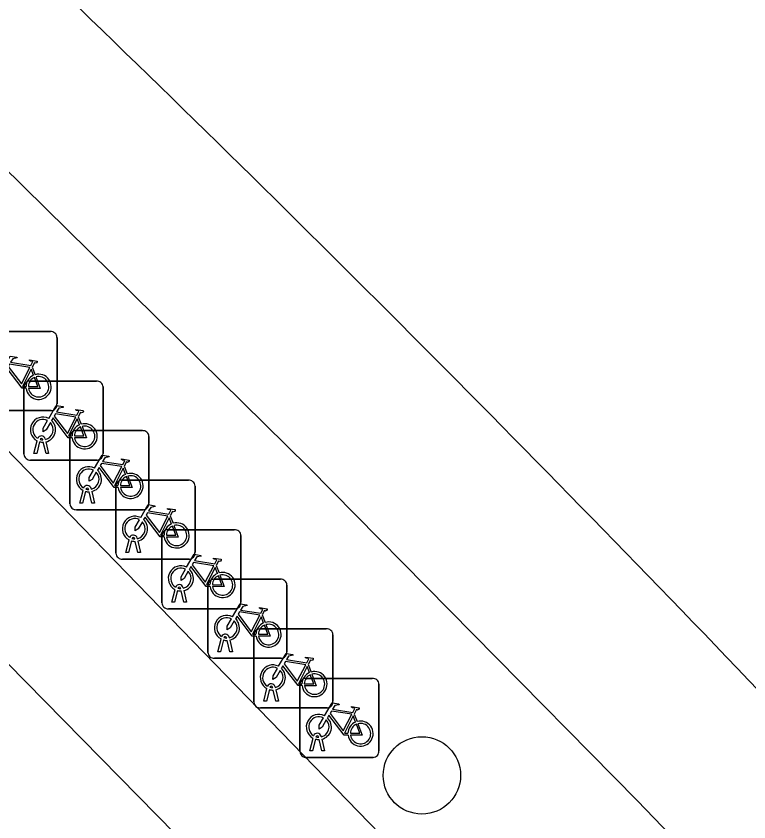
# Model space of a CAD drawing. Extents: x 161087 to 161922, y 382574 to 383873.
# Drawn here: x 161203.92 to 161213.18, y 383184.3 to 383194.48 of the extents above; entities that cross this region are included whole.
import ezdxf

# ---------------------------------------------------------------- set-up
doc = ezdxf.new("R2010")
doc.units = 0
for name, color, linetype in [('IMGEO_Berm_open', 7, 'Continuous'), ('IMGEO_Boom', 7, 'Continuous'), ('IMGEO_Fietsenrek', 7, 'Continuous'), ('IMGEO_Fietspad_gesloten', 7, 'Continuous'), ('IMGEO_Rijbaan_lokaal_gesloten', 7, 'Continuous')]:
    doc.layers.add(name, color=color, linetype=linetype)

msp = doc.modelspace()

# ---------------------------------------------------------------- linework, layer by layer
at = {"layer": 'IMGEO_Berm_open'}
msp.add_lwpolyline([(161200.711, 383192.181), (161231.254, 383160.721)], dxfattribs=at)
at = {"layer": 'IMGEO_Boom'}
msp.add_circle((161209.048, 383184.884), 0.489, dxfattribs=at)
at = {"layer": 'IMGEO_Fietsenrek'}
for p, q in [((161203.509, 383190.496), (161204.35, 383190.496)), ((161204.35, 383190.496), (161203.509, 383190.496)), ((161204.434, 383190.421), (161204.434, 383189.58)), ((161204.434, 383189.58), (161204.434, 383190.421)), ((161204.121, 383190.045), (161204.157, 383189.95)), ((161204.091, 383189.87), (161204.932, 383189.87)), ((161204.932, 383189.87), (161204.091, 383189.87)), ((161204.016, 383188.945), (161204.016, 383189.786)), ((161204.016, 383189.786), (161204.016, 383188.945)), ((161205.016, 383189.795), (161205.016, 383188.954)), ((161205.016, 383188.954), (161205.016, 383189.795)), ((161204.359, 383189.496), (161203.518, 383189.496)), ((161203.518, 383189.496), (161204.359, 383189.496)), ((161204.703, 383189.419), (161204.739, 383189.324)), ((161204.672, 383189.243), (161205.513, 383189.243)), ((161205.513, 383189.243), (161204.672, 383189.243)), ((161204.143, 383188.954), (161204.182, 383189.114)), ((161204.212, 383189.102), (161204.177, 383188.954)), ((161204.254, 383189.126), (161204.253, 383189.13)), ((161204.295, 383188.954), (161204.261, 383189.096)), ((161204.285, 383189.137), (161204.286, 383189.13)), ((161204.293, 383189.1), (161204.328, 383188.954)), ((161204.597, 383188.318), (161204.597, 383189.159)), ((161204.597, 383189.159), (161204.597, 383188.318)), ((161205.597, 383189.168), (161205.597, 383188.327)), ((161205.597, 383188.327), (161205.597, 383189.168)), ((161204.177, 383188.954), (161204.143, 383188.954)), ((161204.328, 383188.954), (161204.295, 383188.954)), ((161204.941, 383188.87), (161204.1, 383188.87)), ((161204.1, 383188.87), (161204.941, 383188.87)), ((161205.284, 383188.792), (161205.32, 383188.697)), ((161205.254, 383188.617), (161206.095, 383188.617)), ((161206.095, 383188.617), (161205.254, 383188.617)), ((161204.724, 383188.327), (161204.763, 383188.487)), ((161204.793, 383188.475), (161204.758, 383188.327)), ((161204.835, 383188.499), (161204.834, 383188.503)), ((161204.866, 383188.51), (161204.867, 383188.503)), ((161204.874, 383188.473), (161204.909, 383188.327)), ((161205.179, 383187.692), (161205.179, 383188.533)), ((161205.179, 383188.533), (161205.179, 383187.692)), ((161206.179, 383188.542), (161206.179, 383187.701)), ((161206.179, 383187.701), (161206.179, 383188.542)), ((161204.876, 383188.327), (161204.842, 383188.469)), ((161204.758, 383188.327), (161204.724, 383188.327)), ((161204.909, 383188.327), (161204.876, 383188.327)), ((161205.522, 383188.243), (161204.681, 383188.243)), ((161204.681, 383188.243), (161205.522, 383188.243)), ((161205.866, 383188.166), (161205.902, 383188.071)), ((161205.835, 383187.99), (161206.676, 383187.99)), ((161206.676, 383187.99), (161205.835, 383187.99)), ((161205.417, 383187.873), (161205.416, 383187.877)), ((161205.448, 383187.884), (161205.449, 383187.877)), ((161205.76, 383187.065), (161205.76, 383187.906)), ((161205.76, 383187.906), (161205.76, 383187.065)), ((161206.76, 383187.915), (161206.76, 383187.074)), ((161206.76, 383187.074), (161206.76, 383187.915)), ((161205.306, 383187.701), (161205.345, 383187.861)), ((161205.375, 383187.849), (161205.34, 383187.701)), ((161205.458, 383187.701), (161205.424, 383187.843)), ((161205.456, 383187.847), (161205.491, 383187.701)), ((161205.34, 383187.701), (161205.306, 383187.701)), ((161205.491, 383187.701), (161205.458, 383187.701)), ((161206.104, 383187.617), (161205.263, 383187.617)), ((161205.263, 383187.617), (161206.104, 383187.617)), ((161206.447, 383187.539), (161206.483, 383187.444)), ((161206.417, 383187.364), (161207.258, 383187.364)), ((161207.258, 383187.364), (161206.417, 383187.364)), ((161205.998, 383187.246), (161205.997, 383187.25)), ((161206.029, 383187.257), (161206.03, 383187.25)), ((161206.342, 383186.439), (161206.342, 383187.28)), ((161206.342, 383187.28), (161206.342, 383186.439)), ((161207.342, 383187.289), (161207.342, 383186.448)), ((161207.342, 383186.448), (161207.342, 383187.289)), ((161205.887, 383187.074), (161205.926, 383187.234)), ((161205.956, 383187.222), (161205.921, 383187.074)), ((161206.039, 383187.074), (161206.005, 383187.216)), ((161206.037, 383187.22), (161206.072, 383187.074)), ((161205.921, 383187.074), (161205.887, 383187.074)), ((161206.072, 383187.074), (161206.039, 383187.074)), ((161206.685, 383186.99), (161205.844, 383186.99)), ((161205.844, 383186.99), (161206.685, 383186.99)), ((161207.029, 383186.913), (161207.065, 383186.818)), ((161206.923, 383185.812), (161206.923, 383186.653)), ((161206.923, 383186.653), (161206.923, 383185.812)), ((161206.998, 383186.737), (161207.839, 383186.737)), ((161207.839, 383186.737), (161206.998, 383186.737)), ((161207.923, 383186.662), (161207.923, 383185.821)), ((161207.923, 383185.821), (161207.923, 383186.662)), ((161206.469, 383186.448), (161206.508, 383186.608)), ((161206.538, 383186.596), (161206.503, 383186.448)), ((161206.58, 383186.62), (161206.579, 383186.624)), ((161206.621, 383186.448), (161206.587, 383186.59)), ((161206.611, 383186.631), (161206.612, 383186.624)), ((161206.619, 383186.594), (161206.654, 383186.448)), ((161206.503, 383186.448), (161206.469, 383186.448)), ((161206.654, 383186.448), (161206.621, 383186.448)), ((161207.267, 383186.364), (161206.426, 383186.364)), ((161206.426, 383186.364), (161207.267, 383186.364)), ((161207.61, 383186.286), (161207.646, 383186.191)), ((161207.58, 383186.111), (161208.421, 383186.111)), ((161208.421, 383186.111), (161207.58, 383186.111)), ((161208.505, 383186.036), (161208.505, 383185.195)), ((161208.505, 383185.195), (161208.505, 383186.036)), ((161207.05, 383185.821), (161207.089, 383185.981)), ((161207.119, 383185.969), (161207.084, 383185.821)), ((161207.161, 383185.993), (161207.16, 383185.997)), ((161207.202, 383185.821), (161207.168, 383185.963)), ((161207.192, 383186.004), (161207.193, 383185.997)), ((161207.2, 383185.967), (161207.235, 383185.821)), ((161207.505, 383185.186), (161207.505, 383186.027)), ((161207.505, 383186.027), (161207.505, 383185.186)), ((161207.848, 383185.737), (161207.007, 383185.737)), ((161207.007, 383185.737), (161207.848, 383185.737)), ((161207.084, 383185.821), (161207.05, 383185.821)), ((161207.235, 383185.821), (161207.202, 383185.821)), ((161208.192, 383185.66), (161208.228, 383185.565)), ((161207.632, 383185.195), (161207.671, 383185.355)), ((161207.701, 383185.343), (161207.666, 383185.195)), ((161207.743, 383185.367), (161207.742, 383185.371)), ((161207.784, 383185.195), (161207.75, 383185.337)), ((161207.774, 383185.378), (161207.775, 383185.371)), ((161207.782, 383185.341), (161207.817, 383185.195)), ((161208.43, 383185.111), (161207.589, 383185.111)), ((161207.589, 383185.111), (161208.43, 383185.111)), ((161207.666, 383185.195), (161207.632, 383185.195)), ((161207.817, 383185.195), (161207.784, 383185.195))]:
    msp.add_line(p, q, dxfattribs=at)
for points in [[(161203.747, 383190.022), (161203.842, 383190.186), (161203.928, 383190.172), (161203.93, 383190.163), (161203.874, 383190.152), (161203.847, 383190.107), (161204.103, 383190.066)], [(161204.103, 383190.066), (161204.128, 383190.115), (161204.122, 383190.119), (161204.099, 383190.123), (161204.087, 383190.13), (161204.086, 383190.133), (161204.088, 383190.138), (161204.183, 383190.123), (161204.185, 383190.113), (161204.175, 383190.1), (161204.163, 383190.094), (161204.149, 383190.1), (161204.121, 383190.045)], [(161204.043, 383189.778), (161203.993, 383189.778), (161203.802, 383190.029), (161203.783, 383189.997)], [(161204.09, 383190.041), (161203.833, 383190.082), (161203.816, 383190.053), (161203.983, 383189.833), (161204.09, 383190.041)], [(161204.138, 383189.943), (161204.108, 383190.02), (161203.999, 383189.802), (161204.042, 383189.802)], [(161204.072, 383189.802), (161204.192, 383189.801), (161204.148, 383189.915)], [(161204.168, 383189.922), (161204.223, 383189.777), (161204.073, 383189.777)], [(161204.329, 383189.396), (161204.424, 383189.56), (161204.51, 383189.546), (161204.512, 383189.537), (161204.456, 383189.526), (161204.429, 383189.481), (161204.685, 383189.44)], [(161204.685, 383189.44), (161204.71, 383189.489), (161204.704, 383189.493), (161204.681, 383189.497), (161204.669, 383189.504), (161204.668, 383189.507), (161204.67, 383189.512), (161204.765, 383189.497), (161204.767, 383189.487), (161204.757, 383189.474), (161204.745, 383189.468), (161204.731, 383189.474), (161204.703, 383189.419)], [(161204.625, 383189.152), (161204.575, 383189.152), (161204.384, 383189.403), (161204.365, 383189.371)], [(161204.672, 383189.415), (161204.415, 383189.456), (161204.398, 383189.427), (161204.565, 383189.207), (161204.672, 383189.415)], [(161204.72, 383189.317), (161204.69, 383189.394), (161204.581, 383189.176), (161204.624, 383189.176)], [(161204.35, 383189.344), (161204.298, 383189.254), (161204.258, 383189.229), (161204.259, 383189.276), (161204.314, 383189.37)], [(161204.654, 383189.176), (161204.774, 383189.175), (161204.73, 383189.289)], [(161204.75, 383189.296), (161204.805, 383189.151), (161204.655, 383189.151)], [(161204.91, 383188.769), (161205.005, 383188.933), (161205.091, 383188.919), (161205.093, 383188.91), (161205.037, 383188.899), (161205.01, 383188.854), (161205.266, 383188.813)], [(161205.266, 383188.813), (161205.291, 383188.862), (161205.285, 383188.866), (161205.262, 383188.87), (161205.25, 383188.877), (161205.249, 383188.88), (161205.251, 383188.885), (161205.346, 383188.87), (161205.348, 383188.86), (161205.338, 383188.847), (161205.326, 383188.841), (161205.312, 383188.847), (161205.284, 383188.792)], [(161205.253, 383188.788), (161204.996, 383188.829), (161204.979, 383188.8), (161205.146, 383188.58), (161205.253, 383188.788)], [(161204.931, 383188.717), (161204.879, 383188.627), (161204.839, 383188.602), (161204.84, 383188.649), (161204.895, 383188.743)], [(161205.206, 383188.525), (161205.156, 383188.525), (161204.965, 383188.776), (161204.946, 383188.744)], [(161205.301, 383188.69), (161205.271, 383188.767), (161205.162, 383188.549), (161205.205, 383188.549)], [(161205.235, 383188.549), (161205.355, 383188.548), (161205.311, 383188.662)], [(161205.331, 383188.669), (161205.386, 383188.524), (161205.236, 383188.524)], [(161205.492, 383188.143), (161205.587, 383188.307), (161205.673, 383188.293), (161205.675, 383188.284), (161205.619, 383188.273), (161205.592, 383188.228), (161205.848, 383188.187)], [(161205.835, 383188.162), (161205.578, 383188.203), (161205.561, 383188.174), (161205.728, 383187.954), (161205.835, 383188.162)], [(161205.848, 383188.187), (161205.873, 383188.236), (161205.867, 383188.24), (161205.844, 383188.244), (161205.832, 383188.251), (161205.831, 383188.254), (161205.833, 383188.259), (161205.928, 383188.244), (161205.93, 383188.234), (161205.92, 383188.221), (161205.908, 383188.215), (161205.894, 383188.221), (161205.866, 383188.166)], [(161205.513, 383188.091), (161205.461, 383188.001), (161205.421, 383187.976), (161205.422, 383188.023), (161205.477, 383188.117)], [(161205.788, 383187.899), (161205.738, 383187.899), (161205.547, 383188.15), (161205.528, 383188.118)], [(161205.883, 383188.064), (161205.853, 383188.141), (161205.744, 383187.923), (161205.787, 383187.923)], [(161205.817, 383187.923), (161205.937, 383187.922), (161205.893, 383188.036)], [(161205.913, 383188.043), (161205.968, 383187.898), (161205.818, 383187.898)], [(161206.073, 383187.516), (161206.168, 383187.68), (161206.254, 383187.666), (161206.256, 383187.657), (161206.2, 383187.646), (161206.173, 383187.601), (161206.429, 383187.56)], [(161206.416, 383187.535), (161206.159, 383187.576), (161206.142, 383187.547), (161206.309, 383187.327), (161206.416, 383187.535)], [(161206.429, 383187.56), (161206.454, 383187.609), (161206.448, 383187.613), (161206.425, 383187.617), (161206.413, 383187.624), (161206.412, 383187.627), (161206.414, 383187.632), (161206.509, 383187.617), (161206.511, 383187.607), (161206.501, 383187.594), (161206.489, 383187.588), (161206.475, 383187.594), (161206.447, 383187.539)], [(161206.094, 383187.464), (161206.042, 383187.374), (161206.002, 383187.349), (161206.003, 383187.396), (161206.058, 383187.49)], [(161206.369, 383187.272), (161206.319, 383187.272), (161206.128, 383187.523), (161206.109, 383187.491)], [(161206.464, 383187.437), (161206.434, 383187.514), (161206.325, 383187.296), (161206.368, 383187.296)], [(161206.398, 383187.296), (161206.518, 383187.295), (161206.474, 383187.409)], [(161206.494, 383187.416), (161206.549, 383187.271), (161206.399, 383187.271)], [(161206.655, 383186.89), (161206.75, 383187.054), (161206.836, 383187.04), (161206.838, 383187.031), (161206.782, 383187.02), (161206.755, 383186.975), (161207.011, 383186.934)], [(161206.998, 383186.909), (161206.741, 383186.95), (161206.724, 383186.921), (161206.891, 383186.701), (161206.998, 383186.909)], [(161207.011, 383186.934), (161207.036, 383186.983), (161207.03, 383186.987), (161207.007, 383186.991), (161206.995, 383186.998), (161206.994, 383187.001), (161206.996, 383187.006), (161207.091, 383186.991), (161207.093, 383186.981), (161207.083, 383186.968), (161207.071, 383186.962), (161207.057, 383186.968), (161207.029, 383186.913)], [(161206.676, 383186.838), (161206.624, 383186.748), (161206.584, 383186.723), (161206.585, 383186.77), (161206.64, 383186.864)], [(161206.951, 383186.646), (161206.901, 383186.646), (161206.71, 383186.897), (161206.691, 383186.865)], [(161207.046, 383186.811), (161207.016, 383186.888), (161206.907, 383186.67), (161206.95, 383186.67)], [(161206.98, 383186.67), (161207.1, 383186.669), (161207.056, 383186.783)], [(161207.076, 383186.79), (161207.131, 383186.645), (161206.981, 383186.645)], [(161207.236, 383186.263), (161207.331, 383186.427), (161207.417, 383186.413), (161207.419, 383186.404), (161207.363, 383186.393), (161207.336, 383186.348), (161207.592, 383186.307)], [(161207.592, 383186.307), (161207.617, 383186.356), (161207.611, 383186.36), (161207.588, 383186.364), (161207.576, 383186.371), (161207.575, 383186.374), (161207.577, 383186.379), (161207.672, 383186.364), (161207.674, 383186.354), (161207.664, 383186.341), (161207.652, 383186.335), (161207.638, 383186.341), (161207.61, 383186.286)], [(161207.257, 383186.211), (161207.205, 383186.121), (161207.165, 383186.096), (161207.166, 383186.143), (161207.221, 383186.237)], [(161207.532, 383186.019), (161207.482, 383186.019), (161207.291, 383186.27), (161207.272, 383186.238)], [(161207.579, 383186.282), (161207.322, 383186.323), (161207.305, 383186.294), (161207.472, 383186.074), (161207.579, 383186.282)], [(161207.627, 383186.184), (161207.597, 383186.261), (161207.488, 383186.043), (161207.531, 383186.043)], [(161207.561, 383186.043), (161207.681, 383186.042), (161207.637, 383186.156)], [(161207.657, 383186.163), (161207.712, 383186.018), (161207.562, 383186.018)], [(161207.818, 383185.637), (161207.913, 383185.801), (161207.999, 383185.787), (161208.001, 383185.778), (161207.945, 383185.767), (161207.918, 383185.722), (161208.174, 383185.681)], [(161208.174, 383185.681), (161208.199, 383185.73), (161208.193, 383185.734), (161208.17, 383185.738), (161208.158, 383185.745), (161208.157, 383185.748), (161208.159, 383185.753), (161208.254, 383185.738), (161208.256, 383185.728), (161208.246, 383185.715), (161208.234, 383185.709), (161208.22, 383185.715), (161208.192, 383185.66)], [(161208.114, 383185.393), (161208.064, 383185.393), (161207.873, 383185.644), (161207.854, 383185.612)], [(161208.161, 383185.656), (161207.904, 383185.697), (161207.887, 383185.668), (161208.054, 383185.448), (161208.161, 383185.656)], [(161208.209, 383185.558), (161208.179, 383185.635), (161208.07, 383185.417), (161208.113, 383185.417)], [(161207.839, 383185.585), (161207.787, 383185.495), (161207.747, 383185.47), (161207.748, 383185.517), (161207.803, 383185.611)], [(161208.143, 383185.417), (161208.263, 383185.416), (161208.219, 383185.53)], [(161208.239, 383185.537), (161208.294, 383185.392), (161208.144, 383185.392)]]:
    msp.add_lwpolyline(points, dxfattribs=at)
for centre, radius, start, end in [((161204.356, 383190.418), 0.0779, 2.4484, 94.2845), ((161204.356, 383190.418), 0.0779, 2.4484, 94.2845), ((161204.201, 383189.797), 0.159, 113.3408, 178.3217), ((161204.201, 383189.797), 0.159, 187.0065, 105.7708), ((161204.201, 383189.797), 0.129, 113.923, 177.9556), ((161204.201, 383189.797), 0.129, 188.6715, 104.5883), ((161204.094, 383189.792), 0.0779, 92.4484, 184.2845), ((161204.094, 383189.792), 0.0779, 92.4484, 184.2845), ((161204.938, 383189.792), 0.0779, 2.4484, 94.2845), ((161204.938, 383189.792), 0.0779, 2.4484, 94.2845), ((161204.356, 383189.574), 0.0779, 272.4484, 4.2845), ((161204.356, 383189.574), 0.0779, 272.4484, 4.2845), ((161204.256, 383189.255), 0.159, 62.6766, 242.1369), ((161204.256, 383189.255), 0.129, 63.3192, 238.903), ((161204.256, 383189.255), 0.129, 283.6043, 43.4302), ((161204.256, 383189.255), 0.159, 283.5766, 46.6042), ((161204.783, 383189.171), 0.159, 113.3408, 178.3217), ((161204.783, 383189.171), 0.159, 187.0065, 105.7708), ((161204.783, 383189.171), 0.129, 113.923, 177.9556), ((161204.783, 383189.171), 0.129, 188.6715, 104.5883), ((161204.675, 383189.165), 0.0779, 92.4484, 184.2845), ((161204.675, 383189.165), 0.0779, 92.4484, 184.2845), ((161205.519, 383189.165), 0.0779, 2.4484, 94.2845), ((161205.519, 383189.165), 0.0779, 2.4484, 94.2845), ((161204.236, 383189.126), 0.0499, 12.8025, 158.6934), ((161204.256, 383189.255), 0.159, 253.9967, 271.7867), ((161204.236, 383189.126), 0.0174, 12.8025, 163.4502), ((161204.256, 383189.255), 0.129, 253.415, 269.0204), ((161204.094, 383188.948), 0.0779, 182.4484, 274.2845), ((161204.094, 383188.948), 0.0779, 182.4484, 274.2845), ((161204.938, 383188.948), 0.0779, 272.4484, 4.2845), ((161204.938, 383188.948), 0.0779, 272.4484, 4.2845), ((161204.837, 383188.628), 0.159, 62.6766, 242.1369), ((161204.837, 383188.628), 0.129, 63.3192, 238.903), ((161204.837, 383188.628), 0.129, 283.6043, 43.4302), ((161204.837, 383188.628), 0.159, 283.5766, 46.6042), ((161205.364, 383188.544), 0.159, 113.3408, 178.3217), ((161205.364, 383188.544), 0.159, 187.0065, 105.7708), ((161205.257, 383188.539), 0.0779, 92.4484, 184.2845), ((161205.257, 383188.539), 0.0779, 92.4484, 184.2845), ((161205.364, 383188.544), 0.129, 113.923, 177.9556), ((161205.364, 383188.544), 0.129, 188.6715, 104.5883), ((161206.101, 383188.539), 0.0779, 2.4484, 94.2845), ((161206.101, 383188.539), 0.0779, 2.4484, 94.2845), ((161204.817, 383188.499), 0.0499, 12.8025, 158.6934), ((161204.837, 383188.628), 0.159, 253.9967, 271.7867), ((161204.817, 383188.499), 0.0174, 12.8025, 163.4502), ((161204.837, 383188.628), 0.129, 253.415, 269.0204), ((161204.675, 383188.321), 0.0779, 182.4484, 274.2845), ((161204.675, 383188.321), 0.0779, 182.4484, 274.2845), ((161205.519, 383188.321), 0.0779, 272.4484, 4.2845), ((161205.519, 383188.321), 0.0779, 272.4484, 4.2845), ((161205.419, 383188.002), 0.159, 62.6766, 242.1369), ((161205.419, 383188.002), 0.129, 63.3192, 238.903), ((161205.419, 383188.002), 0.129, 283.6043, 43.4302), ((161205.419, 383188.002), 0.159, 283.5766, 46.6042), ((161205.946, 383187.918), 0.159, 187.0065, 105.7708), ((161205.838, 383187.912), 0.0779, 92.4484, 184.2845), ((161205.838, 383187.912), 0.0779, 92.4484, 184.2845), ((161205.946, 383187.918), 0.159, 113.3408, 178.3217), ((161205.946, 383187.918), 0.129, 113.923, 177.9556), ((161205.946, 383187.918), 0.129, 188.6715, 104.5883), ((161206.682, 383187.912), 0.0779, 2.4484, 94.2845), ((161206.682, 383187.912), 0.0779, 2.4484, 94.2845), ((161205.399, 383187.873), 0.0499, 12.8025, 158.6934), ((161205.399, 383187.873), 0.0174, 12.8025, 163.4502), ((161205.419, 383188.002), 0.129, 253.415, 269.0204), ((161205.419, 383188.002), 0.159, 253.9967, 271.7867), ((161205.257, 383187.695), 0.0779, 182.4484, 274.2845), ((161205.257, 383187.695), 0.0779, 182.4484, 274.2845), ((161206.101, 383187.695), 0.0779, 272.4484, 4.2845), ((161206.101, 383187.695), 0.0779, 272.4484, 4.2845), ((161206, 383187.375), 0.159, 62.6766, 242.1369), ((161206, 383187.375), 0.129, 63.3192, 238.903), ((161206, 383187.375), 0.129, 283.6043, 43.4302), ((161206, 383187.375), 0.159, 283.5766, 46.6042), ((161206.42, 383187.286), 0.0779, 92.4484, 184.2845), ((161206.42, 383187.286), 0.0779, 92.4484, 184.2845), ((161206.527, 383187.291), 0.159, 113.3408, 178.3217), ((161206.527, 383187.291), 0.159, 187.0065, 105.7708), ((161206.527, 383187.291), 0.129, 113.923, 177.9556), ((161206.527, 383187.291), 0.129, 188.6715, 104.5883), ((161207.264, 383187.286), 0.0779, 2.4484, 94.2845), ((161207.264, 383187.286), 0.0779, 2.4484, 94.2845), ((161205.98, 383187.246), 0.0499, 12.8025, 158.6934), ((161205.98, 383187.246), 0.0174, 12.8025, 163.4502), ((161206, 383187.375), 0.129, 253.415, 269.0204), ((161206, 383187.375), 0.159, 253.9967, 271.7867), ((161205.838, 383187.068), 0.0779, 182.4484, 274.2845), ((161205.838, 383187.068), 0.0779, 182.4484, 274.2845), ((161206.682, 383187.068), 0.0779, 272.4484, 4.2845), ((161206.682, 383187.068), 0.0779, 272.4484, 4.2845), ((161206.582, 383186.749), 0.159, 62.6766, 242.1369), ((161206.582, 383186.749), 0.129, 63.3192, 238.903), ((161206.582, 383186.749), 0.159, 283.5766, 46.6042), ((161206.582, 383186.749), 0.129, 283.6043, 43.4302), ((161207.109, 383186.665), 0.159, 113.3408, 178.3217), ((161207.109, 383186.665), 0.159, 187.0065, 105.7708), ((161207.109, 383186.665), 0.129, 113.923, 177.9556), ((161207.109, 383186.665), 0.129, 188.6715, 104.5883), ((161206.562, 383186.62), 0.0499, 12.8025, 158.6934), ((161207.001, 383186.659), 0.0779, 92.4484, 184.2845), ((161207.001, 383186.659), 0.0779, 92.4484, 184.2845), ((161207.845, 383186.659), 0.0779, 2.4484, 94.2845), ((161207.845, 383186.659), 0.0779, 2.4484, 94.2845), ((161206.582, 383186.749), 0.159, 253.9967, 271.7867), ((161206.562, 383186.62), 0.0174, 12.8025, 163.4502), ((161206.582, 383186.749), 0.129, 253.415, 269.0204), ((161206.42, 383186.442), 0.0779, 182.4484, 274.2845), ((161206.42, 383186.442), 0.0779, 182.4484, 274.2845), ((161207.264, 383186.442), 0.0779, 272.4484, 4.2845), ((161207.264, 383186.442), 0.0779, 272.4484, 4.2845), ((161207.163, 383186.122), 0.159, 62.6766, 242.1369), ((161207.163, 383186.122), 0.129, 63.3192, 238.903), ((161207.163, 383186.122), 0.159, 283.5766, 46.6042), ((161207.163, 383186.122), 0.129, 283.6043, 43.4302), ((161207.69, 383186.038), 0.159, 113.3408, 178.3217), ((161207.69, 383186.038), 0.159, 187.0065, 105.7708), ((161207.69, 383186.038), 0.129, 113.923, 177.9556), ((161207.69, 383186.038), 0.129, 188.6715, 104.5883), ((161207.143, 383185.993), 0.0499, 12.8025, 158.6934), ((161207.583, 383186.033), 0.0779, 92.4484, 184.2845), ((161207.583, 383186.033), 0.0779, 92.4484, 184.2845), ((161208.427, 383186.033), 0.0779, 2.4484, 94.2845), ((161208.427, 383186.033), 0.0779, 2.4484, 94.2845), ((161207.163, 383186.122), 0.159, 253.9967, 271.7867), ((161207.143, 383185.993), 0.0174, 12.8025, 163.4502), ((161207.163, 383186.122), 0.129, 253.415, 269.0204), ((161207.001, 383185.815), 0.0779, 182.4484, 274.2845), ((161207.001, 383185.815), 0.0779, 182.4484, 274.2845), ((161207.845, 383185.815), 0.0779, 272.4484, 4.2845), ((161207.845, 383185.815), 0.0779, 272.4484, 4.2845), ((161207.745, 383185.496), 0.159, 62.6766, 242.1369), ((161207.745, 383185.496), 0.129, 63.3192, 238.903), ((161207.745, 383185.496), 0.129, 283.6043, 43.4302), ((161207.745, 383185.496), 0.159, 283.5766, 46.6042), ((161208.272, 383185.412), 0.159, 113.3408, 178.3217), ((161208.272, 383185.412), 0.159, 187.0065, 105.7708), ((161208.272, 383185.412), 0.129, 113.923, 177.9556), ((161208.272, 383185.412), 0.129, 188.6715, 104.5883), ((161207.725, 383185.367), 0.0499, 12.8025, 158.6934), ((161207.745, 383185.496), 0.159, 253.9967, 271.7867), ((161207.725, 383185.367), 0.0174, 12.8025, 163.4502), ((161207.745, 383185.496), 0.129, 253.415, 269.0204), ((161207.583, 383185.189), 0.0779, 182.4484, 274.2845), ((161207.583, 383185.189), 0.0779, 182.4484, 274.2845), ((161208.427, 383185.189), 0.0779, 272.4484, 4.2845), ((161208.427, 383185.189), 0.0779, 272.4484, 4.2845)]:
    msp.add_arc(centre, radius, start, end, dxfattribs=at)
at = {"layer": 'IMGEO_Fietspad_gesloten'}
for points in [[(161233.197, 383162.349), (161220.989, 383174.98), (161211.773, 383184.561), (161207.62, 383188.777), (161203.449, 383192.876), (161202.392, 383193.868)], [(161213.179, 383186.09), (161222.243, 383176.723), (161234.788, 383163.737)]]:
    msp.add_lwpolyline(points, dxfattribs=at)
msp.add_arc((160992.639, 382974.844), 305.389, 43.76694, 46.20815, dxfattribs=at)
at = {"layer": 'IMGEO_Rijbaan_lokaal_gesloten'}
msp.add_lwpolyline([(161229.915, 383159.599), (161223.029, 383166.656), (161210.171, 383179.825), (161200.036, 383190.14), (161199.363, 383190.86)], dxfattribs=at)

doc.saveas('drawing.dxf')
